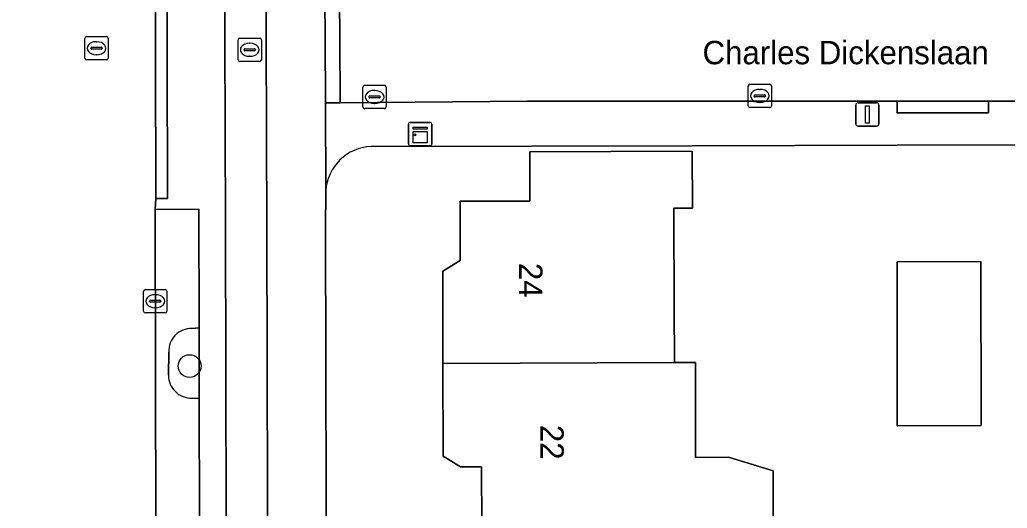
# Model space of a CAD drawing. Extents: x 160455 to 162082, y 388339 to 389736.
# Drawn here: x 161032.93 to 161075.23, y 388505.31 to 388526.21 of the extents above; entities that cross this region are included whole.
import ezdxf

# ---------------------------------------------------------------- set-up
doc = ezdxf.new("R2010")
doc.units = 0
for name, color, linetype in [('IMGEO_Berm_groen', 7, 'Continuous'), ('IMGEO_Boom', 7, 'Continuous'), ('IMGEO_Erf', 7, 'Continuous'), ('IMGEO_Fietspad_gesloten', 7, 'Continuous'), ('IMGEO_Kast', 7, 'Continuous'), ('IMGEO_Kolk', 7, 'Continuous'), ('IMGEO_Lichtmast', 7, 'Continuous'), ('IMGEO_Muur', 7, 'Continuous'), ('IMGEO_Openbare_ruimte_label', 7, 'Continuous'), ('IMGEO_Pand', 7, 'Continuous'), ('IMGEO_Pand_nummerreeks', 7, 'Continuous'), ('IMGEO_Parkeervlak_open', 7, 'Continuous'), ('IMGEO_Rijbaan_lokaal_gesloten', 7, 'Continuous'), ('IMGEO_Rijbaan_lokaal_open', 7, 'Continuous'), ('IMGEO_Rioolput', 7, 'Continuous'), ('IMGEO_Verkeerseiland_open', 7, 'Continuous'), ('IMGEO_Voetpad_open', 7, 'Continuous')]:
    doc.layers.add(name, color=color, linetype=linetype)

msp = doc.modelspace()

# ---------------------------------------------------------------- linework, layer by layer
at = {"layer": 'IMGEO_Berm_groen'}
for points in [[(161040.612, 388513.031), (161040.305, 388512.995)], [(161040.311, 388510.02), (161040.614, 388510.012), (161040.612, 388513.031)], [(161039.322, 388511.995), (161039.302, 388511.005)]]:
    msp.add_lwpolyline(points, dxfattribs=at)
for centre, radius, start, end in [((161040.268, 388512.048), 0.948, 87.7748, 183.2075), ((161040.289, 388511.007), 0.987, 180.0982, 271.281)]:
    msp.add_arc(centre, radius, start, end, dxfattribs=at)
at = {"layer": 'IMGEO_Boom'}
msp.add_circle((161040.207, 388511.392), 0.489, dxfattribs=at)
at = {"layer": 'IMGEO_Erf'}
for points in [[(161106.357, 388520.92), (161070.513, 388520.841), (161061.736, 388520.821), (161047.982, 388520.791)], [(161052.722, 388504.574), (161052.716, 388507.088), (161051.816, 388507.086), (161051.07, 388507.534), (161051.061, 388511.504), (161051.052, 388515.452), (161051.8, 388515.913), (161051.794, 388518.447), (161054.785, 388518.444), (161054.787, 388520.567), (161061.737, 388520.586), (161061.743, 388518.146), (161060.953, 388518.144), (161060.965, 388513.743), (161060.971, 388511.724), (161060.972, 388511.543), (161061.871, 388511.547), (161061.882, 388507.487), (161063.292, 388507.491), (161065.204, 388506.916), (161065.218, 388501.917)], [(161046.039, 388518.896), (161046.027, 388517.284), (161046.068, 388500), (161046.261, 388419.133)]]:
    msp.add_lwpolyline(points, dxfattribs=at)
msp.add_lwpolyline([(161070.513, 388508.84), (161070.513, 388515.86), (161074.103, 388515.865), (161074.113, 388508.845)], close=True, dxfattribs=at)
msp.add_arc((161048.072, 388518.755), 2.038, 92.525, 176.0419, dxfattribs=at)
at = {"layer": 'IMGEO_Fietspad_gesloten'}
for points in [[(161041.238, 388730.458), (161041.362, 388673.002), (161041.386, 388665.229), (161041.404, 388652.876), (161041.436, 388645.1), (161041.44, 388633.315), (161041.465, 388625.207), (161041.48, 388616.349), (161041.484, 388613.747), (161041.523, 388605.615), (161041.52, 388593.986), (161041.553, 388585.927), (161041.593, 388574.448), (161041.606, 388566.307), (161041.654, 388546.567), (161041.694, 388533.451), (161041.746, 388517.469), (161041.77, 388504.777), (161041.788, 388500), (161041.797, 388497.709), (161041.822, 388485.051), (161041.86, 388477.969), (161041.884, 388465.6)], [(161045.799, 388372.748), (161047.068, 388368.677), (161048.549, 388369.152), (161048.353, 388369.734), (161047.888, 388371.283), (161047.024, 388374.158), (161046.22, 388376.946), (161045.77, 388378.804), (161045.437, 388380.369), (161045.132, 388382.192), (161044.761, 388384.41), (161044.592, 388387.017), (161044.303, 388391.456), (161044.217, 388395.262), (161044.139, 388398.649), (161043.731, 388408.279), (161043.804, 388417.053), (161043.565, 388500), (161043.515, 388517.282), (161043.456, 388533.613), (161043.268, 388616.342)]]:
    msp.add_lwpolyline(points, dxfattribs=at)
at = {"layer": 'IMGEO_Kast'}
for p, q in [((161049.582, 388520.898), (161049.582, 388521.739)), ((161049.582, 388521.739), (161049.582, 388520.898)), ((161049.657, 388521.823), (161050.498, 388521.823)), ((161050.498, 388521.823), (161049.657, 388521.823)), ((161050.582, 388521.748), (161050.582, 388520.907)), ((161050.582, 388520.907), (161050.582, 388521.748)), ((161050.507, 388520.823), (161049.666, 388520.823)), ((161049.666, 388520.823), (161050.507, 388520.823))]:
    msp.add_line(p, q, dxfattribs=at)
for points in [[(161049.777, 388521.613), (161050.377, 388521.613), (161050.377, 388521.528), (161049.777, 388521.528), (161049.777, 388521.613)], [(161049.777, 388521.438), (161050.377, 388521.438), (161050.377, 388520.949), (161049.777, 388520.949), (161049.777, 388521.438)]]:
    msp.add_lwpolyline(points, dxfattribs=at)
msp.add_circle((161049.861, 388521.287), 0.0377, dxfattribs=at)
for centre, start, end in [((161049.66, 388521.745), 92.4484, 184.2845), ((161049.66, 388521.745), 92.4484, 184.2845), ((161050.504, 388521.745), 2.4484, 94.2845), ((161050.504, 388521.745), 2.4484, 94.2845), ((161049.66, 388520.901), 182.4484, 274.2845), ((161049.66, 388520.901), 182.4484, 274.2845), ((161050.504, 388520.901), 272.4484, 4.2845), ((161050.504, 388520.901), 272.4484, 4.2845)]:
    msp.add_arc(centre, 0.0779, start, end, dxfattribs=at)
at = {"layer": 'IMGEO_Kolk'}
for p, q in [((161064.208, 388523.454), (161065.06, 388523.454)), ((161047.633, 388522.482), (161047.633, 388523.334)), ((161047.708, 388523.408), (161048.56, 388523.408)), ((161048.121, 388523.188), (161048.146, 388523.188)), ((161048.634, 388523.334), (161048.634, 388522.482)), ((161064.133, 388522.528), (161064.133, 388523.38)), ((161064.435, 388522.997), (161064.833, 388522.997)), ((161064.621, 388523.234), (161064.646, 388523.234)), ((161065.134, 388523.38), (161065.134, 388522.528)), ((161047.892, 388522.902), (161047.892, 388522.914)), ((161048.33, 388522.865), (161047.932, 388522.865)), ((161047.935, 388522.951), (161048.333, 388522.951)), ((161048.144, 388522.628), (161048.119, 388522.628)), ((161048.376, 388522.914), (161048.376, 388522.902)), ((161064.392, 388522.948), (161064.392, 388522.96)), ((161064.83, 388522.911), (161064.432, 388522.911)), ((161064.644, 388522.674), (161064.619, 388522.674)), ((161064.876, 388522.96), (161064.876, 388522.948)), ((161048.56, 388522.408), (161047.708, 388522.408)), ((161065.06, 388522.454), (161064.208, 388522.454)), ((161038.238, 388513.743), (161038.238, 388514.595)), ((161038.313, 388514.669), (161039.165, 388514.669)), ((161039.239, 388514.595), (161039.239, 388513.743)), ((161038.497, 388514.163), (161038.497, 388514.175)), ((161038.935, 388514.126), (161038.537, 388514.126)), ((161038.54, 388514.212), (161038.938, 388514.212)), ((161038.726, 388514.449), (161038.751, 388514.449)), ((161038.981, 388514.175), (161038.981, 388514.163)), ((161038.749, 388513.889), (161038.724, 388513.889)), ((161039.165, 388513.669), (161038.313, 388513.669))]:
    msp.add_line(p, q, dxfattribs=at)
for points in [[(161064.208, 388523.454), (161065.06, 388523.454)], [(161047.633, 388522.482), (161047.633, 388523.334)], [(161047.708, 388523.408), (161048.56, 388523.408)], [(161048.634, 388523.334), (161048.634, 388522.482)], [(161064.133, 388522.528), (161064.133, 388523.38)], [(161065.134, 388523.38), (161065.134, 388522.528)], [(161048.56, 388522.408), (161047.708, 388522.408)], [(161065.06, 388522.454), (161064.208, 388522.454)], [(161038.238, 388513.743), (161038.238, 388514.595)], [(161038.313, 388514.669), (161039.165, 388514.669)], [(161039.239, 388514.595), (161039.239, 388513.743)], [(161039.165, 388513.669), (161038.313, 388513.669)]]:
    msp.add_lwpolyline(points, dxfattribs=at)
for centre, radius, start, end in [((161064.21, 388523.378), 0.0765, 91.552, 178.448), ((161064.21, 388523.378), 0.0765, 91.552, 178.448), ((161065.058, 388523.378), 0.0765, 1.552, 88.448), ((161065.058, 388523.378), 0.0765, 1.552, 88.448), ((161047.71, 388523.332), 0.0765, 91.552, 178.448), ((161047.71, 388523.332), 0.0765, 91.552, 178.448), ((161048.558, 388523.332), 0.0765, 1.552, 88.448), ((161048.558, 388523.332), 0.0765, 1.552, 88.448), ((161064.432, 388522.957), 0.0403, 85.8775, 175.7526), ((161064.837, 388522.959), 0.0386, 1.7309, 96.639), ((161047.932, 388522.911), 0.0403, 85.8775, 175.7526), ((161047.929, 388522.901), 0.0366, 178.938, 274.7102), ((161048.333, 388522.908), 0.043, 264.8664, 352.4533), ((161048.337, 388522.913), 0.0386, 1.7309, 96.639), ((161064.429, 388522.947), 0.0366, 178.938, 274.7102), ((161064.833, 388522.954), 0.043, 264.8664, 352.4533), ((161047.71, 388522.484), 0.0765, 181.552, 268.448), ((161047.71, 388522.484), 0.0765, 181.552, 268.448), ((161048.558, 388522.484), 0.0765, 271.552, 358.448), ((161048.558, 388522.484), 0.0765, 271.552, 358.448), ((161064.21, 388522.53), 0.0765, 181.552, 268.448), ((161064.21, 388522.53), 0.0765, 181.552, 268.448), ((161065.058, 388522.53), 0.0765, 271.552, 358.448), ((161065.058, 388522.53), 0.0765, 271.552, 358.448), ((161038.315, 388514.593), 0.0765, 91.552, 178.448), ((161038.315, 388514.593), 0.0765, 91.552, 178.448), ((161039.163, 388514.593), 0.0765, 1.552, 88.448), ((161039.163, 388514.593), 0.0765, 1.552, 88.448), ((161038.537, 388514.172), 0.0403, 85.8775, 175.7526), ((161038.534, 388514.162), 0.0366, 178.938, 274.7102), ((161038.938, 388514.169), 0.043, 264.8664, 352.4533), ((161038.942, 388514.174), 0.0386, 1.7309, 96.639), ((161038.315, 388513.745), 0.0765, 181.552, 268.448), ((161038.315, 388513.745), 0.0765, 181.552, 268.448), ((161039.163, 388513.745), 0.0765, 271.552, 358.448), ((161039.163, 388513.745), 0.0765, 271.552, 358.448)]:
    msp.add_arc(centre, radius, start, end, dxfattribs=at)
for centre, major_axis, ratio, start_param, end_param in [((161048.12, 388522.908), (-0.387, 0.002), 0.722429, 4.712389, 7.853982), ((161048.145, 388522.908), (-0.39, 0.002), 0.717154, 1.570796, 4.712389), ((161064.62, 388522.954), (-0.387, 0.002), 0.722429, 4.712389, 7.853982), ((161064.645, 388522.954), (-0.39, 0.002), 0.717154, 1.570796, 4.712389), ((161038.725, 388514.169), (-0.387, 0.002), 0.722429, 4.712389, 7.853982), ((161038.75, 388514.169), (-0.39, 0.002), 0.717154, 1.570796, 4.712389)]:
    msp.add_ellipse(centre, major_axis=major_axis, ratio=ratio, start_param=start_param, end_param=end_param, dxfattribs=at)
at = {"layer": 'IMGEO_Lichtmast'}
for p, q in [((161068.844, 388522.661), (161069.634, 388522.661)), ((161069.634, 388522.661), (161068.844, 388522.661)), ((161068.744, 388521.761), (161068.744, 388522.561)), ((161068.744, 388522.561), (161068.744, 388521.761)), ((161069.734, 388522.561), (161069.734, 388521.761)), ((161069.734, 388521.761), (161069.734, 388522.561)), ((161069.634, 388521.661), (161068.844, 388521.661)), ((161068.844, 388521.661), (161069.634, 388521.661))]:
    msp.add_line(p, q, dxfattribs=at)
msp.add_lwpolyline([(161069.164, 388522.536), (161069.314, 388522.536), (161069.314, 388521.786), (161069.164, 388521.786), (161069.164, 388522.536)], dxfattribs=at)
for centre, start, end in [((161068.844, 388522.561), 90, 180), ((161068.844, 388522.561), 90, 180), ((161069.634, 388522.561), 0, 90), ((161069.634, 388522.561), 360, 90), ((161068.844, 388521.761), 180, 270), ((161068.844, 388521.761), 180, 270), ((161069.634, 388521.761), 270, 0), ((161069.634, 388521.761), 270, 0)]:
    msp.add_arc(centre, 0.1, start, end, dxfattribs=at)
at = {"layer": 'IMGEO_Muur'}
msp.add_lwpolyline([(161061.736, 388520.821), (161070.513, 388520.841)], dxfattribs=at)
at = {"layer": 'IMGEO_Pand'}
for points in [[(161051.061, 388511.504), (161060.972, 388511.543), (161060.971, 388511.724), (161060.965, 388513.743), (161060.953, 388518.144), (161061.743, 388518.146), (161061.737, 388520.586), (161054.787, 388520.567), (161054.785, 388518.444), (161051.794, 388518.447), (161051.8, 388515.913), (161051.052, 388515.452)], [(161070.513, 388508.84), (161074.113, 388508.845), (161074.103, 388515.865), (161070.513, 388515.86)], [(161065.204, 388506.916), (161063.292, 388507.491), (161061.882, 388507.487), (161061.871, 388511.547), (161060.972, 388511.543), (161051.061, 388511.504), (161051.07, 388507.534), (161051.816, 388507.086), (161052.716, 388507.088), (161052.722, 388504.574), (161054.817, 388504.579), (161054.823, 388501.614), (161065.219, 388501.646), (161065.218, 388501.917)]]:
    msp.add_lwpolyline(points, close=True, dxfattribs=at)
at = {"layer": 'IMGEO_Parkeervlak_open'}
for points in [[(161040.6, 388518.11), (161038.726, 388518.098), (161038.763, 388504.379), (161040.636, 388504.384), (161040.634, 388504.783), (161040.614, 388510.012), (161040.311, 388510.02)], [(161040.305, 388512.995), (161040.612, 388513.031), (161040.6, 388518.11)], [(161039.302, 388511.005), (161039.322, 388511.995)]]:
    msp.add_lwpolyline(points, dxfattribs=at)
for centre, radius, start, end in [((161040.268, 388512.048), 0.948, 87.7748, 183.2075), ((161040.289, 388511.007), 0.987, 180.0982, 271.281)]:
    msp.add_arc(centre, radius, start, end, dxfattribs=at)
at = {"layer": 'IMGEO_Rijbaan_lokaal_gesloten'}
msp.add_lwpolyline([(161032.004, 388475.58), (161038.842, 388475.598), (161038.836, 388477.92), (161038.817, 388484.62), (161038.781, 388497.706), (161038.775, 388500), (161038.763, 388504.379), (161038.726, 388518.098), (161038.761, 388518.57), (161038.729, 388530.808), (161038.683, 388533.549), (161038.645, 388547.003), (161038.626, 388553.687), (161038.589, 388566.659), (161038.569, 388573.661), (161038.533, 388586.278)], dxfattribs=at)
at = {"layer": 'IMGEO_Rijbaan_lokaal_open'}
msp.add_lwpolyline([(161106.447, 388527.53), (161103.424, 388527.564), (161103.26, 388527.563), (161051.336, 388527.394), (161046.632, 388527.39), (161046.658, 388522.908), (161046.66, 388522.661), (161054.677, 388522.736), (161070.512, 388522.727), (161072.73, 388522.726), (161074.425, 388522.726), (161080.538, 388522.726), (161087.389, 388522.797), (161088.318, 388522.799), (161092.859, 388522.81), (161093.274, 388522.811), (161100.249, 388522.794), (161103.966, 388522.732), (161106.409, 388522.651), (161106.409, 388523.012)], close=True, dxfattribs=at)
at = {"layer": 'IMGEO_Rioolput'}
for p, q in [((161035.723, 388524.565), (161035.723, 388525.417)), ((161035.798, 388525.491), (161036.65, 388525.491)), ((161036.211, 388525.271), (161036.236, 388525.271)), ((161036.724, 388525.417), (161036.724, 388524.565)), ((161042.281, 388524.504), (161042.281, 388525.356)), ((161042.356, 388525.43), (161043.208, 388525.43)), ((161042.769, 388525.21), (161042.794, 388525.21)), ((161043.282, 388525.356), (161043.282, 388524.504)), ((161035.982, 388524.985), (161035.982, 388524.997)), ((161036.42, 388524.948), (161036.022, 388524.948)), ((161036.025, 388525.034), (161036.423, 388525.034)), ((161036.234, 388524.711), (161036.209, 388524.711)), ((161036.466, 388524.997), (161036.466, 388524.985)), ((161042.54, 388524.924), (161042.54, 388524.936)), ((161042.978, 388524.887), (161042.58, 388524.887)), ((161042.583, 388524.973), (161042.981, 388524.973)), ((161043.024, 388524.936), (161043.024, 388524.924)), ((161036.65, 388524.491), (161035.798, 388524.491)), ((161043.208, 388524.43), (161042.356, 388524.43)), ((161042.792, 388524.65), (161042.767, 388524.65))]:
    msp.add_line(p, q, dxfattribs=at)
for points in [[(161035.723, 388524.565), (161035.723, 388525.417)], [(161035.798, 388525.491), (161036.65, 388525.491)], [(161036.724, 388525.417), (161036.724, 388524.565)], [(161042.281, 388524.504), (161042.281, 388525.356)], [(161042.356, 388525.43), (161043.208, 388525.43)], [(161043.282, 388525.356), (161043.282, 388524.504)], [(161036.65, 388524.491), (161035.798, 388524.491)], [(161043.208, 388524.43), (161042.356, 388524.43)]]:
    msp.add_lwpolyline(points, dxfattribs=at)
for centre, radius, start, end in [((161035.8, 388525.415), 0.0765, 91.552, 178.448), ((161035.8, 388525.415), 0.0765, 91.552, 178.448), ((161036.648, 388525.415), 0.0765, 1.552, 88.448), ((161036.648, 388525.415), 0.0765, 1.552, 88.448), ((161042.358, 388525.354), 0.0765, 91.552, 178.448), ((161042.358, 388525.354), 0.0765, 91.552, 178.448), ((161043.206, 388525.354), 0.0765, 1.552, 88.448), ((161043.206, 388525.354), 0.0765, 1.552, 88.448), ((161036.022, 388524.994), 0.0403, 85.8775, 175.7526), ((161036.019, 388524.984), 0.0366, 178.938, 274.7102), ((161036.423, 388524.991), 0.043, 264.8664, 352.4533), ((161036.427, 388524.996), 0.0386, 1.7309, 96.639), ((161042.58, 388524.933), 0.0403, 85.8775, 175.7526), ((161042.577, 388524.923), 0.0366, 178.938, 274.7102), ((161042.981, 388524.93), 0.043, 264.8664, 352.4533), ((161042.985, 388524.935), 0.0386, 1.7309, 96.639), ((161035.8, 388524.567), 0.0765, 181.552, 268.448), ((161035.8, 388524.567), 0.0765, 181.552, 268.448), ((161036.648, 388524.567), 0.0765, 271.552, 358.448), ((161036.648, 388524.567), 0.0765, 271.552, 358.448), ((161042.358, 388524.506), 0.0765, 181.552, 268.448), ((161042.358, 388524.506), 0.0765, 181.552, 268.448), ((161043.206, 388524.506), 0.0765, 271.552, 358.448), ((161043.206, 388524.506), 0.0765, 271.552, 358.448)]:
    msp.add_arc(centre, radius, start, end, dxfattribs=at)
for centre, major_axis, ratio, start_param, end_param in [((161036.21, 388524.991), (-0.387, 0.002), 0.722429, 4.712389, 7.853982), ((161036.235, 388524.991), (-0.39, 0.002), 0.717154, 1.570796, 4.712389), ((161042.768, 388524.93), (-0.387, 0.002), 0.722429, 4.712389, 7.853982), ((161042.793, 388524.93), (-0.39, 0.002), 0.717154, 1.570796, 4.712389)]:
    msp.add_ellipse(centre, major_axis=major_axis, ratio=ratio, start_param=start_param, end_param=end_param, dxfattribs=at)
at = {"layer": 'IMGEO_Verkeerseiland_open'}
for points in [[(161041.86, 388477.969), (161041.822, 388485.051), (161041.797, 388497.709), (161041.788, 388500), (161041.77, 388504.777), (161041.746, 388517.469), (161041.694, 388533.451), (161041.654, 388546.567), (161041.606, 388566.307), (161041.593, 388574.448), (161041.553, 388585.927), (161041.52, 388593.986), (161041.523, 388605.615), (161041.484, 388613.747), (161041.48, 388616.349), (161041.465, 388625.207), (161041.44, 388633.315), (161041.436, 388645.1), (161041.404, 388652.876), (161041.386, 388665.229), (161041.362, 388673.002), (161041.238, 388730.458)], [(161039.228, 388530.809), (161039.26, 388518.571), (161038.761, 388518.57), (161038.726, 388518.098), (161040.6, 388518.11), (161040.612, 388513.031), (161040.614, 388510.012), (161040.634, 388504.783), (161041.134, 388504.784), (161041.151, 388500), (161041.159, 388497.712), (161040.661, 388497.711), (161040.679, 388492.832), (161040.7, 388489.85), (161040.7, 388485.032), (161041.199, 388485.034), (161041.235, 388477.927), (161040.736, 388477.925), (161040.743, 388473.214)]]:
    msp.add_lwpolyline(points, dxfattribs=at)
msp.add_lwpolyline([(161038.729, 388530.808), (161038.761, 388518.57), (161039.26, 388518.571), (161039.228, 388530.809)], close=True, dxfattribs=at)
at = {"layer": 'IMGEO_Voetpad_open'}
for points in [[(161046.068, 388500), (161046.027, 388517.284), (161046.039, 388518.896), (161046.028, 388522.655), (161046.028, 388522.894), (161046.002, 388527.39), (161045.99, 388533.147), (161045.988, 388533.608), (161043.456, 388533.613), (161043.515, 388517.282), (161043.565, 388500), (161043.804, 388417.053)], [(161106.409, 388522.651), (161103.966, 388522.732), (161100.249, 388522.794), (161093.274, 388522.811), (161092.859, 388522.81), (161092.859, 388522.311), (161088.318, 388522.303), (161088.318, 388522.799), (161087.389, 388522.797), (161080.538, 388522.726), (161074.425, 388522.726), (161074.425, 388522.227), (161070.512, 388522.229), (161070.512, 388522.727), (161054.677, 388522.736), (161046.66, 388522.661), (161046.028, 388522.655), (161046.039, 388518.896)], [(161047.982, 388520.791), (161061.736, 388520.821), (161070.513, 388520.841), (161106.357, 388520.92)]]:
    msp.add_lwpolyline(points, dxfattribs=at)
for points in [[(161046.632, 388527.39), (161046.002, 388527.39), (161046.028, 388522.894), (161046.028, 388522.655), (161046.66, 388522.661), (161046.658, 388522.908)], [(161074.425, 388522.726), (161072.73, 388522.726), (161070.512, 388522.727), (161070.512, 388522.229), (161074.425, 388522.227)]]:
    msp.add_lwpolyline(points, close=True, dxfattribs=at)
msp.add_arc((161048.072, 388518.755), 2.038, 92.525, 176.0419, dxfattribs=at)

# ---------------------------------------------------------------- texts
at = {"layer": 'IMGEO_Openbare_ruimte_label'}
msp.add_text('Charles Dickenslaan', height=1, dxfattribs=at).set_placement((161062.179, 388524.309))
at = {"layer": 'IMGEO_Pand_nummerreeks'}
for s, p in [('24', (161054.32, 388515.809)), ('22', (161055.232, 388508.877))]:
    msp.add_text(s, height=1, rotation=270.1373, dxfattribs=at).set_placement(p)

doc.saveas('drawing.dxf')
